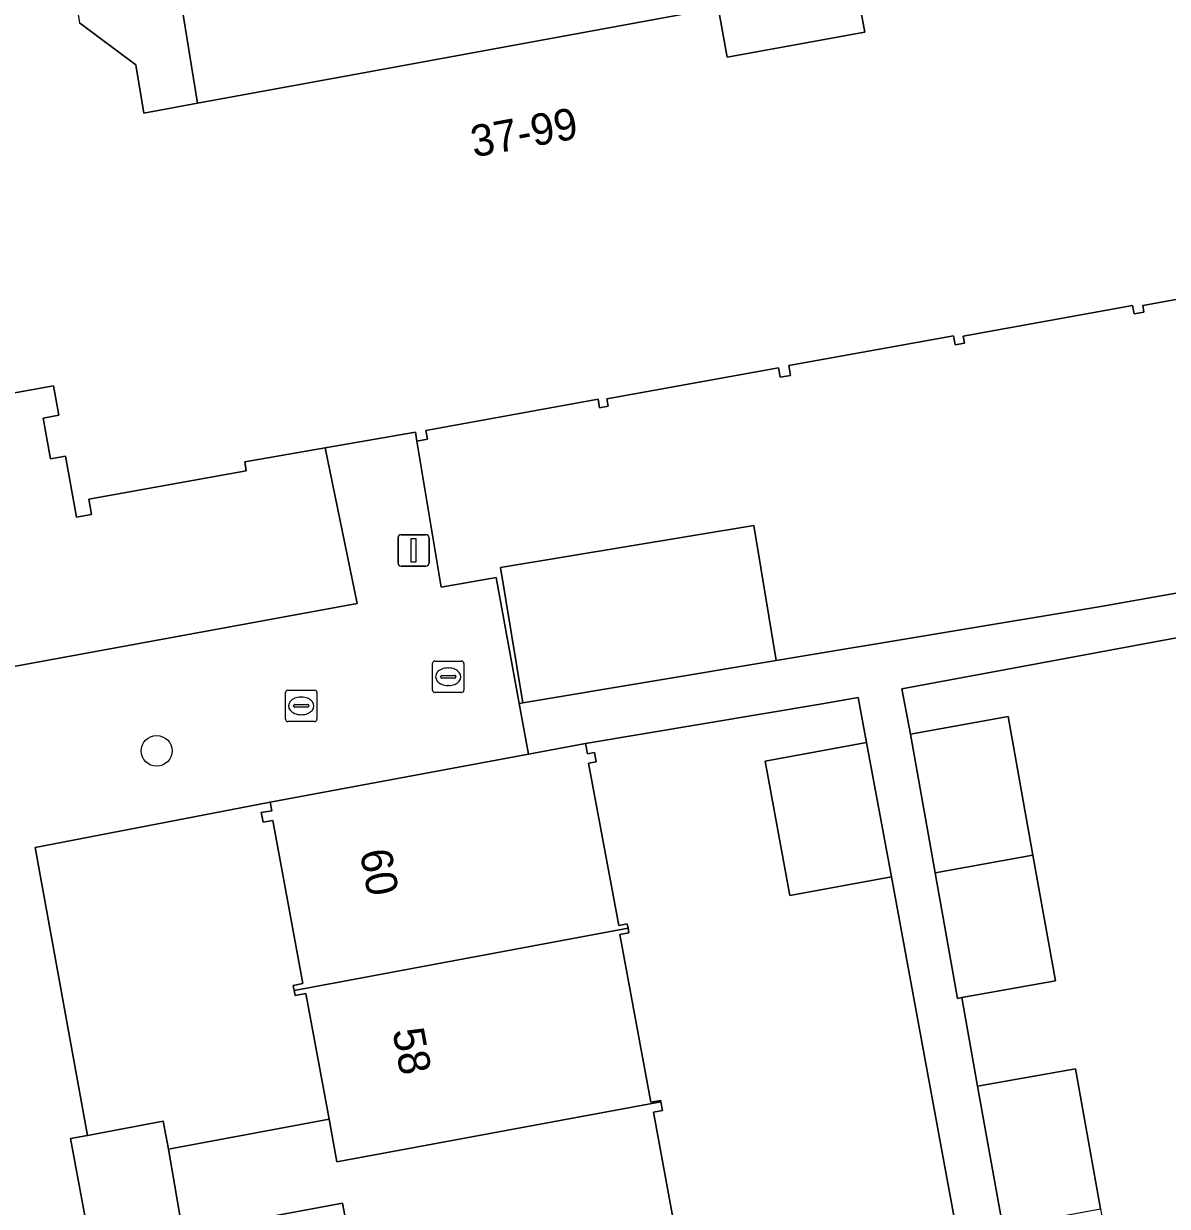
# Model space of a CAD drawing. Extents: x 157793 to 159380, y 380877 to 382313.
# Drawn here: x 158594.12 to 158630.5, y 381410.4 to 381448 of the extents above; entities that cross this region are included whole.
import ezdxf

# ---------------------------------------------------------------- set-up
doc = ezdxf.new("R2010")
doc.units = 0
for name, color, linetype in [('IMGEO_Boom', 7, 'Continuous'), ('IMGEO_Erf', 7, 'Continuous'), ('IMGEO_Kolk', 7, 'Continuous'), ('IMGEO_Lichtmast', 7, 'Continuous'), ('IMGEO_Pand', 7, 'Continuous'), ('IMGEO_Pand_nummerreeks', 7, 'Continuous'), ('IMGEO_Rioolput', 7, 'Continuous'), ('IMGEO_Voetpad_open', 7, 'Continuous')]:
    doc.layers.add(name, color=color, linetype=linetype)

msp = doc.modelspace()

# ---------------------------------------------------------------- linework, layer by layer
at = {"layer": 'IMGEO_Boom'}
msp.add_circle((158598.351, 381424.877), 0.489, dxfattribs=at)
at = {"layer": 'IMGEO_Erf'}
for points in [[(158595.894, 381448.022), (158597.692, 381446.684), (158597.942, 381445.151), (158599.653, 381445.465), (158598.682, 381451.428), (158595.429, 381450.932)], [(158598.726, 381412.214), (158603.836, 381413.164), (158603.093, 381417.161), (158602.754, 381417.098), (158602.723, 381417.263), (158602.694, 381417.421), (158603.006, 381417.479), (158602.043, 381422.663), (158601.738, 381422.607), (158601.681, 381422.913), (158602.013, 381422.975), (158601.962, 381423.251), (158594.491, 381421.804), (158596.15, 381412.651), (158598.562, 381413.099)], [(158596.944, 381408.147), (158598.185, 381401.473), (158600.744, 381401.949), (158600.937, 381400.912), (158605.896, 381401.834), (158605.147, 381405.865), (158604.848, 381405.81), (158604.791, 381406.119), (158605.065, 381406.211), (158604.268, 381410.497), (158599.18, 381409.551), (158599.358, 381408.595)]]:
    msp.add_lwpolyline(points, close=True, dxfattribs=at)
for points in [[(158616.211, 381448.506), (158616.496, 381446.931), (158620.875, 381447.723), (158620.586, 381449.323)], [(158634.924, 381439.977), (158629.718, 381439.036), (158629.756, 381438.827), (158629.443, 381438.77), (158629.395, 381439.037), (158624.009, 381438.063), (158624.049, 381437.839), (158623.755, 381437.786), (158623.703, 381438.073), (158618.459, 381437.125), (158618.516, 381436.815), (158618.186, 381436.755), (158618.132, 381437.055), (158612.672, 381436.068), (158612.714, 381435.837), (158612.443, 381435.788), (158612.395, 381436.054), (158606.914, 381435.063), (158606.964, 381434.786), (158606.633, 381434.726), (158607.403, 381430.079), (158609.148, 381430.386), (158609.882, 381426.387), (158609.999, 381426.408), (158609.285, 381430.706), (158617.343, 381432.045), (158618.057, 381427.747), (158628.384, 381429.463), (158647.779, 381432.905)], [(158580.335, 381425.092), (158604.726, 381429.565), (158603.708, 381434.507), (158601.152, 381434.062), (158601.203, 381433.783), (158596.196, 381432.877), (158596.284, 381432.39), (158595.806, 381432.304), (158595.455, 381434.245), (158594.979, 381434.159), (158594.744, 381435.458), (158595.24, 381435.548), (158595.07, 381436.486), (158589.584, 381435.494)], [(158633.761, 381429.023), (158622.06, 381426.849), (158622.327, 381425.413), (158625.441, 381425.968), (158626.228, 381421.561), (158626.941, 381417.564), (158623.964, 381417.032), (158624.467, 381414.216), (158627.581, 381414.771), (158628.375, 381410.322), (158629.081, 381406.367), (158625.967, 381405.811), (158626.53, 381402.783), (158629.61, 381403.356), (158630.395, 381399.132), (158630.84, 381399.215)], [(158625.111, 381402.519), (158623.394, 381411.82), (158621.723, 381420.876), (158618.494, 381420.28), (158617.705, 381424.546), (158620.934, 381425.143), (158620.67, 381426.57), (158619.52, 381426.377), (158611.995, 381425.114), (158612.056, 381424.786), (158612.276, 381424.827), (158612.331, 381424.528), (158612.092, 381424.484), (158613.049, 381419.329), (158613.321, 381419.379), (158613.346, 381419.24), (158613.373, 381419.094), (158613.084, 381419.041), (158614.075, 381413.706), (158614.386, 381413.763), (158614.394, 381413.722), (158614.446, 381413.44), (158614.152, 381413.386), (158615.137, 381408.08)]]:
    msp.add_lwpolyline(points, dxfattribs=at)
at = {"layer": 'IMGEO_Kolk'}
for p, q in [((158602.449, 381425.881), (158602.449, 381426.733)), ((158602.524, 381426.807), (158603.376, 381426.807)), ((158603.45, 381426.733), (158603.45, 381425.881)), ((158602.708, 381426.301), (158602.708, 381426.313)), ((158603.146, 381426.264), (158602.748, 381426.264)), ((158602.751, 381426.35), (158603.149, 381426.35)), ((158602.937, 381426.587), (158602.962, 381426.587)), ((158603.192, 381426.313), (158603.192, 381426.301)), ((158602.96, 381426.027), (158602.935, 381426.027)), ((158603.376, 381425.807), (158602.524, 381425.807))]:
    msp.add_line(p, q, dxfattribs=at)
for points in [[(158602.449, 381425.881), (158602.449, 381426.733)], [(158602.524, 381426.807), (158603.376, 381426.807)], [(158603.45, 381426.733), (158603.45, 381425.881)], [(158603.376, 381425.807), (158602.524, 381425.807)]]:
    msp.add_lwpolyline(points, dxfattribs=at)
for centre, radius, start, end in [((158602.526, 381426.731), 0.0765, 91.552, 178.448), ((158602.526, 381426.731), 0.0765, 91.552, 178.448), ((158603.374, 381426.731), 0.0765, 1.552, 88.448), ((158603.374, 381426.731), 0.0765, 1.552, 88.448), ((158602.748, 381426.31), 0.0403, 85.8775, 175.7526), ((158602.745, 381426.3), 0.0366, 178.938, 274.7102), ((158603.149, 381426.307), 0.043, 264.8664, 352.4533), ((158603.153, 381426.312), 0.0386, 1.7309, 96.639), ((158602.526, 381425.883), 0.0765, 181.552, 268.448), ((158602.526, 381425.883), 0.0765, 181.552, 268.448), ((158603.374, 381425.883), 0.0765, 271.552, 358.448), ((158603.374, 381425.883), 0.0765, 271.552, 358.448)]:
    msp.add_arc(centre, radius, start, end, dxfattribs=at)
for centre, major_axis, ratio, start_param, end_param in [((158602.936, 381426.307), (-0.387, 0.002), 0.722429, 4.712389, 7.853982), ((158602.961, 381426.307), (-0.39, 0.002), 0.717154, 1.570796, 4.712389)]:
    msp.add_ellipse(centre, major_axis=major_axis, ratio=ratio, start_param=start_param, end_param=end_param, dxfattribs=at)
at = {"layer": 'IMGEO_Lichtmast'}
for p, q in [((158606.029, 381430.85), (158606.029, 381431.65)), ((158606.029, 381431.65), (158606.029, 381430.85)), ((158606.129, 381431.75), (158606.919, 381431.75)), ((158606.919, 381431.75), (158606.129, 381431.75)), ((158607.019, 381431.65), (158607.019, 381430.85)), ((158607.019, 381430.85), (158607.019, 381431.65)), ((158606.919, 381430.75), (158606.129, 381430.75)), ((158606.129, 381430.75), (158606.919, 381430.75))]:
    msp.add_line(p, q, dxfattribs=at)
msp.add_lwpolyline([(158606.449, 381431.625), (158606.599, 381431.625), (158606.599, 381430.875), (158606.449, 381430.875), (158606.449, 381431.625)], dxfattribs=at)
for centre, start, end in [((158606.129, 381431.65), 90, 180), ((158606.129, 381431.65), 90, 180), ((158606.919, 381431.65), 0, 90), ((158606.919, 381431.65), 360, 90), ((158606.129, 381430.85), 180, 270), ((158606.129, 381430.85), 180, 270), ((158606.919, 381430.85), 270, 0), ((158606.919, 381430.85), 270, 0)]:
    msp.add_arc(centre, 0.1, start, end, dxfattribs=at)
at = {"layer": 'IMGEO_Pand'}
for points in [[(158620.586, 381449.323), (158620.875, 381447.723), (158616.496, 381446.931), (158616.211, 381448.506)], [(158616.03, 381448.473), (158604.531, 381446.358), (158599.653, 381445.465), (158597.942, 381445.151), (158597.692, 381446.684), (158595.894, 381448.022)], [(158589.584, 381435.494), (158595.07, 381436.486), (158595.24, 381435.548), (158594.744, 381435.458), (158594.979, 381434.159), (158595.455, 381434.245), (158595.806, 381432.304), (158596.284, 381432.39), (158596.196, 381432.877), (158601.203, 381433.783), (158601.152, 381434.062), (158603.708, 381434.507), (158606.582, 381435.008), (158606.633, 381434.726), (158606.964, 381434.786), (158606.914, 381435.063), (158612.395, 381436.054), (158612.443, 381435.788), (158612.714, 381435.837), (158612.672, 381436.068), (158618.132, 381437.055), (158618.186, 381436.755), (158618.516, 381436.815), (158618.459, 381437.125), (158623.703, 381438.073), (158623.755, 381437.786), (158624.049, 381437.839), (158624.009, 381438.063), (158629.395, 381439.037), (158629.443, 381438.77), (158629.756, 381438.827), (158629.718, 381439.036), (158634.924, 381439.977)]]:
    msp.add_lwpolyline(points, dxfattribs=at)
for points in [[(158609.285, 381430.706), (158609.999, 381426.408), (158618.057, 381427.747), (158617.343, 381432.045)], [(158626.228, 381421.561), (158625.441, 381425.968), (158622.327, 381425.413), (158623.115, 381420.996)], [(158617.705, 381424.546), (158618.494, 381420.28), (158621.723, 381420.876), (158620.934, 381425.143)], [(158613.346, 381419.24), (158613.321, 381419.379), (158613.049, 381419.329), (158612.092, 381424.484), (158612.331, 381424.528), (158612.276, 381424.827), (158612.056, 381424.786), (158611.995, 381425.114), (158610.178, 381424.777), (158601.962, 381423.251), (158602.013, 381422.975), (158601.681, 381422.913), (158601.738, 381422.607), (158602.043, 381422.663), (158603.006, 381417.479), (158602.694, 381417.421), (158602.723, 381417.263)], [(158626.228, 381421.561), (158623.115, 381420.996), (158623.827, 381417.008), (158623.964, 381417.032), (158626.941, 381417.564)], [(158613.084, 381419.041), (158613.373, 381419.094), (158613.346, 381419.24), (158602.723, 381417.263), (158602.754, 381417.098), (158603.093, 381417.161), (158603.836, 381413.164), (158604.088, 381411.807), (158614.394, 381413.722), (158614.386, 381413.763), (158614.075, 381413.706)], [(158628.375, 381410.322), (158627.581, 381414.771), (158624.467, 381414.216), (158625.266, 381409.741)], [(158598.726, 381412.214), (158599.18, 381409.551), (158604.268, 381410.497), (158605.065, 381406.211), (158615.137, 381408.08), (158614.152, 381413.386), (158614.446, 381413.44), (158614.394, 381413.722), (158604.088, 381411.807), (158603.836, 381413.164)], [(158598.726, 381412.214), (158598.562, 381413.099), (158596.15, 381412.651), (158595.611, 381412.551), (158596.162, 381409.582), (158596.446, 381408.055), (158596.944, 381408.147), (158599.358, 381408.595), (158599.18, 381409.551)]]:
    msp.add_lwpolyline(points, close=True, dxfattribs=at)
at = {"layer": 'IMGEO_Rioolput'}
for p, q in [((158607.126, 381426.808), (158607.126, 381427.66)), ((158607.201, 381427.734), (158608.053, 381427.734)), ((158607.614, 381427.514), (158607.639, 381427.514)), ((158608.127, 381427.66), (158608.127, 381426.808)), ((158607.385, 381427.228), (158607.385, 381427.24)), ((158607.823, 381427.191), (158607.425, 381427.191)), ((158607.428, 381427.277), (158607.826, 381427.277)), ((158607.869, 381427.24), (158607.869, 381427.228)), ((158608.053, 381426.734), (158607.201, 381426.734)), ((158607.637, 381426.954), (158607.612, 381426.954))]:
    msp.add_line(p, q, dxfattribs=at)
for points in [[(158607.126, 381426.808), (158607.126, 381427.66)], [(158607.201, 381427.734), (158608.053, 381427.734)], [(158608.127, 381427.66), (158608.127, 381426.808)], [(158608.053, 381426.734), (158607.201, 381426.734)]]:
    msp.add_lwpolyline(points, dxfattribs=at)
for centre, radius, start, end in [((158607.203, 381427.658), 0.0765, 91.552, 178.448), ((158607.203, 381427.658), 0.0765, 91.552, 178.448), ((158608.051, 381427.658), 0.0765, 1.552, 88.448), ((158608.051, 381427.658), 0.0765, 1.552, 88.448), ((158607.425, 381427.237), 0.0403, 85.8775, 175.7526), ((158607.422, 381427.227), 0.0366, 178.938, 274.7102), ((158607.826, 381427.234), 0.043, 264.8664, 352.4533), ((158607.83, 381427.239), 0.0386, 1.7309, 96.639), ((158607.203, 381426.81), 0.0765, 181.552, 268.448), ((158607.203, 381426.81), 0.0765, 181.552, 268.448), ((158608.051, 381426.81), 0.0765, 271.552, 358.448), ((158608.051, 381426.81), 0.0765, 271.552, 358.448)]:
    msp.add_arc(centre, radius, start, end, dxfattribs=at)
for centre, major_axis, ratio, start_param, end_param in [((158607.613, 381427.234), (-0.387, 0.002), 0.722429, 4.712389, 7.853982), ((158607.638, 381427.234), (-0.39, 0.002), 0.717154, 1.570796, 4.712389)]:
    msp.add_ellipse(centre, major_axis=major_axis, ratio=ratio, start_param=start_param, end_param=end_param, dxfattribs=at)
at = {"layer": 'IMGEO_Voetpad_open'}
msp.add_lwpolyline([(158614.758, 381455.354), (158613.778, 381460.701), (158568.498, 381452.739), (158569.31, 381448.272), (158572.76, 381448.89), (158572.976, 381448.929), (158572.533, 381451.376), (158576.964, 381452.177), (158576.92, 381452.565), (158583.825, 381453.814), (158583.933, 381453.359), (158588.21, 381454.132), (158588.327, 381453.485), (158591.924, 381454.042), (158592.081, 381452.488), (158595.104, 381452.97), (158595.429, 381450.932), (158598.682, 381451.428), (158599.653, 381445.465), (158604.531, 381446.358), (158616.03, 381448.473)], close=True, dxfattribs=at)
for points in [[(158572.059, 381406.606), (158576.496, 381407.38), (158576.592, 381406.827), (158583.259, 381408.022), (158583.172, 381408.523), (158587.702, 381409.313), (158587.906, 381408.144), (158592.093, 381408.873), (158596.162, 381409.582), (158595.611, 381412.551), (158596.15, 381412.651), (158594.491, 381421.804), (158601.962, 381423.251), (158610.178, 381424.777), (158609.882, 381426.387), (158609.148, 381430.386), (158607.403, 381430.079), (158606.633, 381434.726), (158606.582, 381435.008), (158603.708, 381434.507), (158604.726, 381429.565), (158580.335, 381425.092), (158580.41, 381424.683), (158573.264, 381423.363)], [(158647.779, 381432.905), (158628.384, 381429.463), (158618.057, 381427.747), (158609.999, 381426.408), (158609.882, 381426.387), (158610.178, 381424.777), (158611.995, 381425.114), (158619.52, 381426.377), (158620.67, 381426.57), (158620.934, 381425.143), (158621.723, 381420.876), (158623.394, 381411.82), (158625.111, 381402.519), (158626.401, 381402.759), (158626.53, 381402.783), (158625.967, 381405.811), (158625.266, 381409.741), (158624.467, 381414.216), (158623.964, 381417.032), (158623.827, 381417.008), (158623.115, 381420.996), (158622.327, 381425.413), (158622.06, 381426.849), (158633.761, 381429.023)]]:
    msp.add_lwpolyline(points, dxfattribs=at)

# ---------------------------------------------------------------- texts
at = {"layer": 'IMGEO_Pand_nummerreeks'}
for s, rotation, p in [('37-99', 10.4221, (158608.443, 381443.743)), ('60', 280.3508, (158604.812, 381421.67)), ('58', 280.3531, (158605.851, 381415.983))]:
    msp.add_text(s, height=1, rotation=rotation, dxfattribs=at).set_placement(p)

doc.saveas('drawing.dxf')
